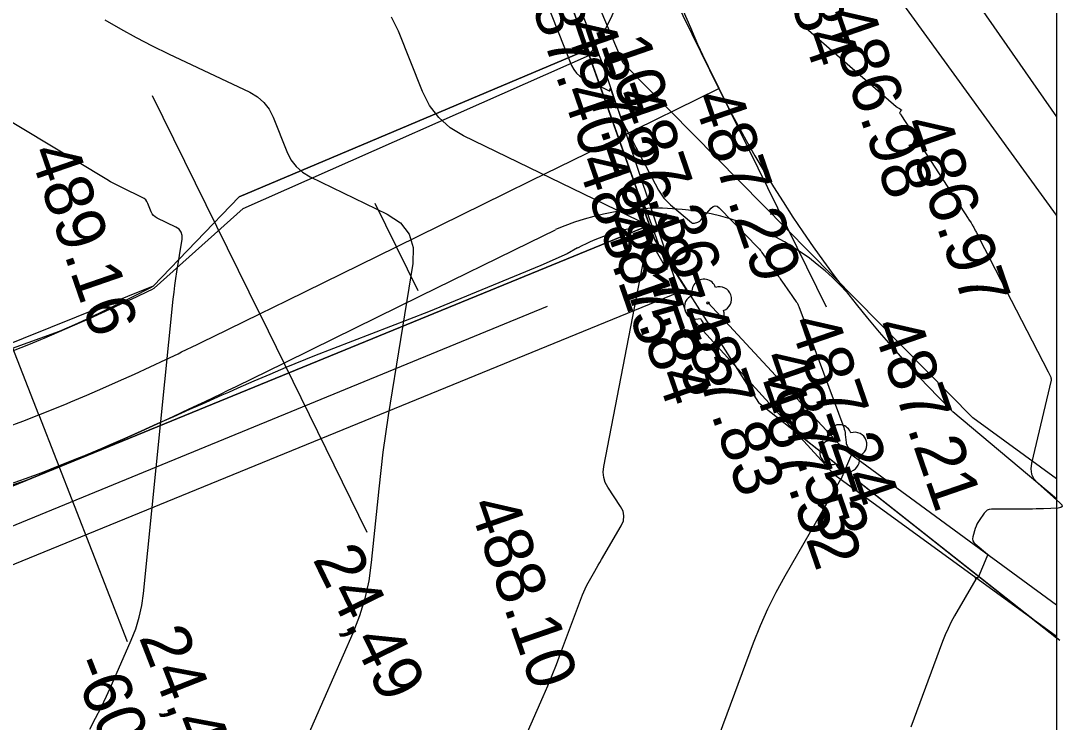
# Model space of a CAD drawing. Extents: x -636600 to -628587, y -1090963 to -1085869.
# Drawn here: x -629049.89 to -629007.04, y -1090800.23 to -1090771.39 of the extents above; entities that cross this region are included whole.
import ezdxf

# ---------------------------------------------------------------- set-up
doc = ezdxf.new("R2010")
doc.units = 0
for name, color, linetype in [('01_OBVOD PÚ', 7, 'Continuous'), ('01_PARCELY_NÁVRH_PC', 7, 'Continuous'), ('06_ÚSES_IP_NAVRH', 7, 'Continuous'), ('08_LEGENDA_HV', 7, 'Continuous'), ('21', 7, 'Continuous'), ('37', 7, 'Continuous'), ('42', 7, 'Continuous'), ('54', 7, 'Continuous'), ('55', 7, 'Continuous'), ('Ex_Major Contours', 7, 'Continuous'), ('Ex_Minor Contours', 7, 'Continuous'), ('HEKTOMETRY100', 7, 'Continuous'), ('HEKTOMETRY20', 7, 'Continuous'), ('HL_BODY', 7, 'Continuous'), ('koty_vše', 7, 'Continuous'), ('PARCELY_NÁVRH_SILNICE_ŽELEZNICE', 7, 'Continuous'), ('POLOMERY', 7, 'Continuous'), ('situace_osa', 7, 'Continuous'), ('situace_těleso', 7, 'Continuous'), ('situace_vozovka', 7, 'Continuous')]:
    doc.layers.add(name, color=color, linetype=linetype)

msp = doc.modelspace()

# ---------------------------------------------------------------- linework, layer by layer
at = {"layer": '01_OBVOD PÚ'}
msp.add_lwpolyline([(-629007.268, -1090790.225), (-629010.716, -1090787.715), (-629025.111, -1090773.134), (-629044.088, -1090728.271), (-629051.4, -1090710.98), (-629065.024, -1090678.773), (-629070.501, -1090665.824)], dxfattribs=at)
at = {"layer": '01_PARCELY_NÁVRH_PC'}
for points in [[(-629333.446, -1090807.798), (-629185.545, -1090774.978), (-629169.22, -1090774.091), (-629152.689, -1090776.12), (-629083.293, -1090793.147), (-629071.767, -1090794.209), (-629061.471, -1090793.529), (-629052.567, -1090791.475), (-629024.023, -1090779.799), (-629026.589, -1090772.578), (-629040.908, -1090778.632), (-629044.438, -1090782.302), (-629054.034, -1090786.148), (-629065.163, -1090788.479), (-629076.541, -1090788.542), (-629088.985, -1090786.736), (-629149.055, -1090771.958), (-629163.015, -1090769.651), (-629176.084, -1090769.189), (-629189.661, -1090770.446), (-629215.418, -1090775.798)], [(-629332.923, -1090810.755), (-629185.135, -1090777.96), (-629169.323, -1090777.101), (-629153.231, -1090779.076), (-629083.791, -1090796.114), (-629071.806, -1090797.219), (-629061.032, -1090796.507), (-629051.656, -1090794.344), (-629022.513, -1090782.423), (-629023.82, -1090780.369), (-629024.023, -1090779.799), (-629052.567, -1090791.475), (-629061.471, -1090793.529), (-629071.767, -1090794.209), (-629083.293, -1090793.147), (-629152.689, -1090776.12), (-629169.22, -1090774.091), (-629185.545, -1090774.978), (-629333.446, -1090807.798)]]:
    msp.add_lwpolyline(points, dxfattribs=at)
at = {"layer": '06_ÚSES_IP_NAVRH'}
msp.add_lwpolyline([(-629532.12, -1090817.987), (-629446.562, -1090815.158), (-629358.786, -1090812.637), (-629333.428, -1090809.41), (-629185.496, -1090776.496), (-629168.602, -1090775.784), (-629152.436, -1090777.592), (-629083.514, -1090794.829), (-629071.645, -1090795.644), (-629061.361, -1090794.844), (-629052.102, -1090792.936), (-629028.219, -1090783.132)], dxfattribs=at)
at = {"layer": '08_LEGENDA_HV'}
msp.add_line((-629007.268, -1090665.824), (-629007.268, -1090962.824), dxfattribs=at)
at = {"layer": '21'}
for p, q in [((-629029.01, -1090765.763), (-629023.82, -1090780.369)), ((-629023.82, -1090780.369), (-629019.543, -1090787.091)), ((-629019.543, -1090787.091), (-629007.134, -1090796.867))]:
    msp.add_line(p, q, dxfattribs=at)
at = {"layer": '37'}
msp.add_line((-629011.547, -1090787.452), (-629007.268, -1090791.034), dxfattribs=at)
msp.add_arc((-628976.415, -1090751.843), 50.023, 198.2499, 225.3863, dxfattribs=at)
at = {"layer": '42'}
for p, q in [((-629025.923, -1090773.203), (-629046.104, -1090724.238)), ((-629022.533, -1090783.363), (-629025.923, -1090773.203)), ((-629016.38, -1090790.094), (-629022.533, -1090783.363)), ((-629007.268, -1090796.714), (-629016.38, -1090790.094))]:
    msp.add_line(p, q, dxfattribs=at)
at = {"layer": '54'}
for centre in [(-629021.613, -1090782.993), (-629016.047, -1090788.974)]:
    msp.add_circle(centre, 0.05, dxfattribs=at)
for centre, start, end in [((-629021.777, -1090782.52), 19.043, 199.043), ((-629021.141, -1090782.829), 289.043, 109.043), ((-629022.086, -1090783.156), 109.043, 289.043), ((-629021.45, -1090783.465), 199.043, 19.043), ((-629016.21, -1090788.501), 19.043, 199.043), ((-629015.575, -1090788.811), 289.043, 109.043), ((-629016.52, -1090789.137), 109.043, 289.043), ((-629015.884, -1090789.446), 199.043, 19.043)]:
    msp.add_arc(centre, 0.5, start, end, dxfattribs=at)
at = {"layer": '55'}
for p, q in [((-629021.613, -1090782.993), (-629016.047, -1090788.974)), ((-629016.047, -1090788.974), (-629007.268, -1090795.405))]:
    msp.add_line(p, q, dxfattribs=at)
at = {"layer": 'Ex_Major Contours'}
msp.add_lwpolyline([(-629029.195, -1090768.271), (-629027.228, -1090773.224), (-629027.141, -1090773.395), (-629027.029, -1090773.543), (-629026.89, -1090773.666), (-629026.725, -1090773.764), (-629025.685, -1090774.269), (-629025.672, -1090774.273), (-629025.663, -1090774.272), (-629025.656, -1090774.265), (-629025.653, -1090774.252), (-629025.646, -1090774.19), (-629025.644, -1090774.178), (-629025.641, -1090774.174), (-629025.637, -1090774.177), (-629025.632, -1090774.188), (-629025.275, -1090775.174), (-629025.211, -1090775.342), (-629025.141, -1090775.507), (-629025.066, -1090775.67), (-629024.984, -1090775.83), (-629023.646, -1090778.351), (-629023.545, -1090778.521), (-629023.43, -1090778.679), (-629023.3, -1090778.826), (-629023.155, -1090778.96), (-629022.296, -1090779.687), (-629022.268, -1090779.706), (-629022.239, -1090779.717), (-629022.207, -1090779.719), (-629022.174, -1090779.713), (-629022.039, -1090779.674), (-629022.006, -1090779.662), (-629021.976, -1090779.646), (-629021.949, -1090779.626), (-629021.925, -1090779.601), (-629021.486, -1090779.093), (-629021.405, -1090779.022), (-629021.322, -1090778.997), (-629021.238, -1090779.017), (-629021.152, -1090779.083), (-629019.54, -1090780.739), (-629019.501, -1090780.781), (-629019.463, -1090780.824), (-629019.428, -1090780.869), (-629019.395, -1090780.915), (-629019.265, -1090781.104), (-629019.232, -1090781.151), (-629019.2, -1090781.198), (-629019.167, -1090781.245), (-629019.135, -1090781.293), (-629019.004, -1090781.482), (-629018.971, -1090781.529), (-629018.939, -1090781.576), (-629018.907, -1090781.622), (-629018.874, -1090781.669), (-629018.743, -1090781.858), (-629018.711, -1090781.904), (-629018.679, -1090781.951), (-629018.647, -1090781.997), (-629018.614, -1090782.043), (-629018.484, -1090782.23), (-629018.453, -1090782.275), (-629018.421, -1090782.321), (-629018.389, -1090782.366), (-629018.357, -1090782.412), (-629018.229, -1090782.596), (-629018.198, -1090782.64), (-629018.167, -1090782.684), (-629018.136, -1090782.729), (-629018.105, -1090782.773), (-629017.98, -1090782.95), (-629017.951, -1090782.995), (-629017.924, -1090783.042), (-629017.901, -1090783.09), (-629017.881, -1090783.14), (-629016.03, -1090788.121), (-629016.007, -1090788.188), (-629015.989, -1090788.257), (-629015.976, -1090788.327), (-629015.967, -1090788.397), (-629015.935, -1090788.738), (-629015.928, -1090788.78), (-629015.914, -1090788.819), (-629015.894, -1090788.856), (-629015.868, -1090788.89), (-629015.704, -1090789.068), (-629015.699, -1090789.076), (-629015.697, -1090789.084), (-629015.698, -1090789.092), (-629015.702, -1090789.1), (-629015.731, -1090789.142), (-629015.734, -1090789.146), (-629015.736, -1090789.15), (-629015.738, -1090789.155), (-629015.74, -1090789.16), (-629015.745, -1090789.18), (-629015.746, -1090789.184), (-629015.746, -1090789.189), (-629015.744, -1090789.193), (-629015.74, -1090789.196), (-629015.711, -1090789.22), (-629015.711, -1090789.222), (-629015.713, -1090789.226), (-629016.154, -1090790.255), (-629016.156, -1090790.255), (-629016.159, -1090790.255), (-629016.158, -1090790.258), (-629018.456, -1090794.228), (-629018.825, -1090794.897), (-629019.164, -1090795.579), (-629019.474, -1090796.276), (-629019.755, -1090796.986), (-629024.271, -1090809.141)], dxfattribs=at)
at = {"layer": 'Ex_Minor Contours'}
for points in [[(-629024.881, -1090750.047), (-629007.268, -1090775.339)], [(-629047.055, -1090800.515), (-629046.814, -1090800.072), (-629046.585, -1090799.623), (-629046.366, -1090799.17), (-629046.158, -1090798.711), (-629045.347, -1090796.863), (-629045.163, -1090796.396), (-629045.017, -1090795.92), (-629044.909, -1090795.433), (-629044.84, -1090794.936), (-629043.615, -1090782.837), (-629043.585, -1090782.555), (-629043.55, -1090782.273), (-629043.511, -1090781.992), (-629043.468, -1090781.711), (-629043.254, -1090780.373), (-629043.249, -1090780.213), (-629043.291, -1090780.077), (-629043.378, -1090779.965), (-629043.512, -1090779.877), (-629044.285, -1090779.502), (-629044.362, -1090779.456), (-629044.427, -1090779.398), (-629044.48, -1090779.329), (-629044.521, -1090779.248), (-629044.658, -1090778.902), (-629044.698, -1090778.821), (-629044.751, -1090778.753), (-629044.817, -1090778.695), (-629044.895, -1090778.65), (-629045.712, -1090778.263), (-629045.876, -1090778.183), (-629046.037, -1090778.1), (-629046.196, -1090778.012), (-629046.352, -1090777.92), (-629061.363, -1090768.873)], [(-629007.268, -1090779.379), (-629014.456, -1090769.47)], [(-629046.428, -1090771.345), (-629045.787, -1090771.72), (-629045.138, -1090772.079), (-629044.48, -1090772.421), (-629043.813, -1090772.747), (-629040.471, -1090774.327), (-629040.153, -1090774.513), (-629039.886, -1090774.747), (-629039.669, -1090775.029), (-629039.504, -1090775.358), (-629038.942, -1090776.771), (-629038.777, -1090777.101), (-629038.561, -1090777.384), (-629038.295, -1090777.62), (-629037.978, -1090777.81), (-629034.82, -1090779.342), (-629034.274, -1090779.701), (-629033.916, -1090780.159), (-629033.747, -1090780.714), (-629033.765, -1090781.368), (-629034.769, -1090787.627), (-629034.884, -1090788.379), (-629034.988, -1090789.131), (-629035.08, -1090789.885), (-629035.162, -1090790.641), (-629035.469, -1090793.665), (-629035.574, -1090794.414), (-629035.736, -1090795.147), (-629035.956, -1090795.866), (-629036.233, -1090796.569), (-629038.62, -1090802.007)], [(-629032.095, -1090807.612), (-629028.391, -1090799.175), (-629028.203, -1090798.738), (-629028.022, -1090798.299), (-629027.847, -1090797.857), (-629027.678, -1090797.413), (-629026.781, -1090794.999), (-629026.73, -1090794.871), (-629026.674, -1090794.745), (-629026.613, -1090794.621), (-629026.546, -1090794.5), (-629026.268, -1090794.021), (-629026.199, -1090793.901), (-629026.13, -1090793.781), (-629026.06, -1090793.661), (-629025.99, -1090793.542), (-629025.184, -1090792.157), (-629025.097, -1090791.954), (-629025.072, -1090791.754), (-629025.109, -1090791.555), (-629025.209, -1090791.358), (-629025.732, -1090790.574), (-629025.841, -1090790.374), (-629025.906, -1090790.165), (-629025.927, -1090789.947), (-629025.904, -1090789.72), (-629024.159, -1090780.718), (-629024.109, -1090780.552), (-629024.041, -1090780.488), (-629023.957, -1090780.527), (-629023.856, -1090780.668), (-629023.417, -1090781.434), (-629023.33, -1090781.576), (-629023.29, -1090781.618), (-629023.296, -1090781.56), (-629023.348, -1090781.402), (-629024.177, -1090779.113), (-629024.206, -1090779.047), (-629024.23, -1090779.027), (-629024.248, -1090779.052), (-629024.261, -1090779.123), (-629024.301, -1090779.496), (-629024.321, -1090779.573), (-629024.359, -1090779.616), (-629024.415, -1090779.626), (-629024.49, -1090779.601), (-629031.671, -1090776.117), (-629032.227, -1090775.785), (-629032.695, -1090775.37), (-629033.074, -1090774.874), (-629033.364, -1090774.295), (-629034.349, -1090771.814), (-629034.64, -1090771.236)], [(-629017.935, -1090771.39), (-629017.911, -1090771.409), (-629013.869, -1090774.916), (-629013.862, -1090774.922), (-629013.856, -1090774.927), (-629013.849, -1090774.932), (-629013.842, -1090774.936), (-629013.739, -1090775), (-629013.697, -1090775.026), (-629013.665, -1090775.046), (-629013.659, -1090775.051), (-629013.656, -1090775.056), (-629013.657, -1090775.062), (-629013.66, -1090775.069), (-629013.728, -1090775.165), (-629013.73, -1090775.17), (-629013.731, -1090775.174), (-629013.73, -1090775.179), (-629013.728, -1090775.184), (-629013.707, -1090775.213), (-629013.7, -1090775.222), (-629013.68, -1090775.251), (-629013.673, -1090775.261), (-629013.656, -1090775.285), (-629013.646, -1090775.3), (-629010.906, -1090779.522), (-629010.892, -1090779.543), (-629010.863, -1090779.586), (-629010.85, -1090779.607), (-629010.827, -1090779.643), (-629010.813, -1090779.664), (-629010.79, -1090779.701), (-629010.777, -1090779.723), (-629010.754, -1090779.76), (-629010.741, -1090779.783), (-629010.718, -1090779.822), (-629010.704, -1090779.846), (-629010.681, -1090779.887), (-629010.667, -1090779.912), (-629010.643, -1090779.957), (-629010.629, -1090779.983), (-629010.603, -1090780.031), (-629010.593, -1090780.049), (-629010.567, -1090780.101), (-629010.556, -1090780.121), (-629010.546, -1090780.142), (-629010.517, -1090780.199), (-629010.506, -1090780.222), (-629010.475, -1090780.285), (-629010.469, -1090780.298), (-629010.463, -1090780.31), (-629010.457, -1090780.323), (-629010.451, -1090780.335), (-629007.62, -1090785.819), (-629007.605, -1090785.847), (-629007.591, -1090785.876), (-629007.578, -1090785.905), (-629007.564, -1090785.933), (-629007.512, -1090786.049), (-629007.502, -1090786.079), (-629007.496, -1090786.108), (-629007.496, -1090786.139), (-629007.501, -1090786.169), (-629008.307, -1090789.575), (-629008.334, -1090789.811), (-629008.299, -1090790.028), (-629008.203, -1090790.226), (-629008.045, -1090790.404), (-629007.135, -1090791.212), (-629007.055, -1090791.3), (-629007.041, -1090791.366), (-629007.093, -1090791.407), (-629007.211, -1090791.426), (-629007.814, -1090791.453), (-629007.965, -1090791.46), (-629008.116, -1090791.464), (-629008.267, -1090791.467), (-629008.418, -1090791.469), (-629009.955, -1090791.478), (-629010.043, -1090791.488), (-629010.121, -1090791.517), (-629010.189, -1090791.565), (-629010.247, -1090791.632), (-629010.461, -1090791.939), (-629010.51, -1090792.016), (-629010.551, -1090792.095), (-629010.587, -1090792.177), (-629010.615, -1090792.263), (-629010.715, -1090792.612), (-629010.728, -1090792.696), (-629010.717, -1090792.772), (-629010.683, -1090792.841), (-629010.624, -1090792.902), (-629010.111, -1090793.321), (-629010.103, -1090793.329), (-629010.1, -1090793.337), (-629010.1, -1090793.347), (-629010.103, -1090793.356), (-629010.124, -1090793.397), (-629010.13, -1090793.408), (-629010.135, -1090793.418), (-629010.14, -1090793.429), (-629010.144, -1090793.439), (-629010.504, -1090794.278), (-629010.512, -1090794.291), (-629010.521, -1090794.298), (-629010.534, -1090794.3), (-629010.548, -1090794.297), (-629010.619, -1090794.272), (-629010.627, -1090794.27), (-629010.632, -1090794.271), (-629010.631, -1090794.275), (-629010.627, -1090794.282), (-629010.601, -1090794.319), (-629010.595, -1090794.328), (-629010.593, -1090794.338), (-629010.594, -1090794.347), (-629010.599, -1090794.357), (-629011.467, -1090795.857), (-629011.608, -1090796.113), (-629011.738, -1090796.375), (-629011.857, -1090796.641), (-629011.964, -1090796.913), (-629013.274, -1090800.438)]]:
    msp.add_lwpolyline(points, dxfattribs=at)
at = {"layer": 'HEKTOMETRY100'}
for points in [[(-629022.046, -1090772.375), (-629020.283, -1090775.966)], [(-629035.317, -1090778.89), (-629033.554, -1090782.481)]]:
    msp.add_lwpolyline(points, dxfattribs=at)
at = {"layer": 'HEKTOMETRY20'}
msp.add_lwpolyline([(-629021.605, -1090773.273), (-629020.724, -1090775.068)], dxfattribs=at)
at = {"layer": 'HL_BODY'}
for points in [[(-629021.164, -1090774.171), (-629025.571, -1090765.194)], [(-629040.062, -1090783.447), (-629044.468, -1090774.47)], [(-629049.155, -1090787.601), (-629052.799, -1090778.289)]]:
    msp.add_lwpolyline(points, dxfattribs=at)
at = {"layer": 'PARCELY_NÁVRH_SILNICE_ŽELEZNICE'}
msp.add_lwpolyline([(-629007.268, -1090790.225), (-629010.716, -1090787.715), (-629025.111, -1090773.134), (-629033.108, -1090754.23), (-629023.82, -1090780.369), (-629019.543, -1090787.091), (-629007.268, -1090796.762)], dxfattribs=at)
at = {"layer": 'POLOMERY'}
for points in [[(-629021.164, -1090774.171), (-629016.758, -1090783.148)], [(-629040.062, -1090783.447), (-629035.655, -1090792.424)], [(-629049.155, -1090787.601), (-629045.511, -1090796.914)]]:
    msp.add_lwpolyline(points, dxfattribs=at)
at = {"layer": 'situace_osa'}
msp.add_lwpolyline([(-629050.473, -1090788.1), (-629049.812, -1090787.854), (-629049.155, -1090787.601), (-629048.491, -1090787.337), (-629047.979, -1090787.128), (-629047.83, -1090787.066), (-629047.172, -1090786.788), (-629046.517, -1090786.503), (-629045.864, -1090786.213), (-629045.214, -1090785.918), (-629044.565, -1090785.619), (-629043.918, -1090785.316), (-629043.419, -1090785.079), (-629043.273, -1090785.01), (-629042.629, -1090784.7), (-629042.36, -1090784.57), (-629041.986, -1090784.389), (-629041.344, -1090784.076), (-629040.703, -1090783.762), (-629040.062, -1090783.447), (-629038.924, -1090782.889), (-629034.436, -1090780.685), (-629029.947, -1090778.482), (-629028.893, -1090777.964), (-629025.459, -1090776.279), (-629021.175, -1090774.176)], dxfattribs=at)
at = {"layer": 'situace_těleso'}
for q in [(-629026.589, -1090772.578), (-629044.438, -1090782.302)]:
    msp.add_line((-629040.908, -1090778.632), q, dxfattribs=at)
for points in [[(-629026.983, -1090780.733), (-629027.412, -1090780.98), (-629028.489, -1090781.454), (-629033.121, -1090783.363), (-629037.802, -1090785.173), (-629038.979, -1090785.653), (-629039.639, -1090785.931), (-629040.299, -1090786.215), (-629040.959, -1090786.502), (-629041.343, -1090786.67), (-629041.62, -1090786.792), (-629042.282, -1090787.084), (-629042.431, -1090787.151), (-629042.945, -1090787.379), (-629043.609, -1090787.674), (-629044.275, -1090787.97), (-629044.943, -1090788.267), (-629045.612, -1090788.564), (-629046.285, -1090788.858), (-629046.96, -1090789.151), (-629047.113, -1090789.217), (-629047.639, -1090789.443), (-629048.321, -1090789.732), (-629048.996, -1090790.014), (-629049.675, -1090790.288), (-629050.367, -1090790.53)], [(-629050.229, -1090784.856), (-629049.589, -1090784.624), (-629049.092, -1090784.441), (-629048.947, -1090784.387), (-629048.304, -1090784.147), (-629047.667, -1090783.884), (-629047.041, -1090783.592), (-629046.414, -1090783.296), (-629045.788, -1090782.991), (-629045.164, -1090782.678), (-629044.681, -1090782.429), (-629044.541, -1090782.356), (-629044.438, -1090782.302)]]:
    msp.add_lwpolyline(points, dxfattribs=at)
msp.add_arc((-629023.014, -1090788.152), 8.413, 96.8865, 118.1453, dxfattribs=at)
at = {"layer": 'situace_vozovka'}
msp.add_line((-629044.405, -1090782.391), (-629040.738, -1090779.104), dxfattribs=at)
for points in [[(-629040.738, -1090779.104), (-629026.494, -1090772.805)], [(-629050.391, -1090790.46), (-629049.703, -1090790.214), (-629049.017, -1090789.959), (-629048.335, -1090789.697), (-629047.647, -1090789.423), (-629047.118, -1090789.206), (-629046.964, -1090789.142), (-629046.286, -1090788.856), (-629045.612, -1090788.563), (-629044.943, -1090788.266), (-629044.278, -1090787.964), (-629043.616, -1090787.659), (-629042.958, -1090787.351), (-629042.451, -1090787.11), (-629042.303, -1090787.04), (-629041.652, -1090786.727), (-629041.379, -1090786.595), (-629041.003, -1090786.412), (-629040.356, -1090786.097), (-629039.712, -1090785.782), (-629039.07, -1090785.467), (-629037.933, -1090784.908), (-629033.444, -1090782.705), (-629028.956, -1090780.502), (-629027.892, -1090779.98)], [(-629050.193, -1090784.947), (-629049.56, -1090784.695), (-629049.07, -1090784.495), (-629048.927, -1090784.435), (-629048.295, -1090784.168), (-629047.663, -1090783.894), (-629047.031, -1090783.613), (-629046.399, -1090783.327), (-629045.767, -1090783.035), (-629045.135, -1090782.739), (-629044.645, -1090782.506), (-629044.502, -1090782.438), (-629044.405, -1090782.391)]]:
    msp.add_lwpolyline(points, dxfattribs=at)
for centre, start, end in [((-629035.109, -1090766.803), 325.1374, 5.9744), ((-629023.685, -1090789.6), 42.1541, 113.6177)]:
    msp.add_arc(centre, 10.5, start, end, dxfattribs=at)

# ---------------------------------------------------------------- texts
at = {"layer": 'koty_vše'}
for s, p in [('486.84', (-629019.925, -1090765.695)), ('487.10', (-629027.745, -1090767.436)), ('487.40', (-629029.358, -1090769.382)), ('486.98', (-629016.834, -1090771.125)), ('487.26', (-629027.537, -1090771.623)), ('487.36', (-629025.547, -1090774.448)), ('487.29', (-629022.267, -1090774.572)), ('486.97', (-629013.674, -1090775.62)), ('489.16', (-629049.569, -1090776.783)), ('488.15', (-629027.041, -1090777.166)), ('487.83', (-629025.02, -1090779.254)), ('487.84', (-629025.939, -1090779.624)), ('487.83', (-629022.949, -1090783.353)), ('487.24', (-629018.289, -1090783.797)), ('487.21', (-629014.877, -1090783.937)), ('487.53', (-629019.453, -1090785.235)), ('487.52', (-629019.786, -1090786.355)), ('488.10', (-629031.476, -1090791.289))]:
    msp.add_text(s, height=2, rotation=289.043, dxfattribs=at).set_placement(p)
at = {"layer": 'POLOMERY'}
for s, rotation, p in [('24,49', 296.1455, (-629037.899, -1090793.526)), ('24,49', 291.3708, (-629045.045, -1090796.732)), ('-60,00', 291.3708, (-629047.839, -1090797.825))]:
    msp.add_text(s, height=2, rotation=rotation, dxfattribs=at).set_placement(p)

doc.saveas('drawing.dxf')
